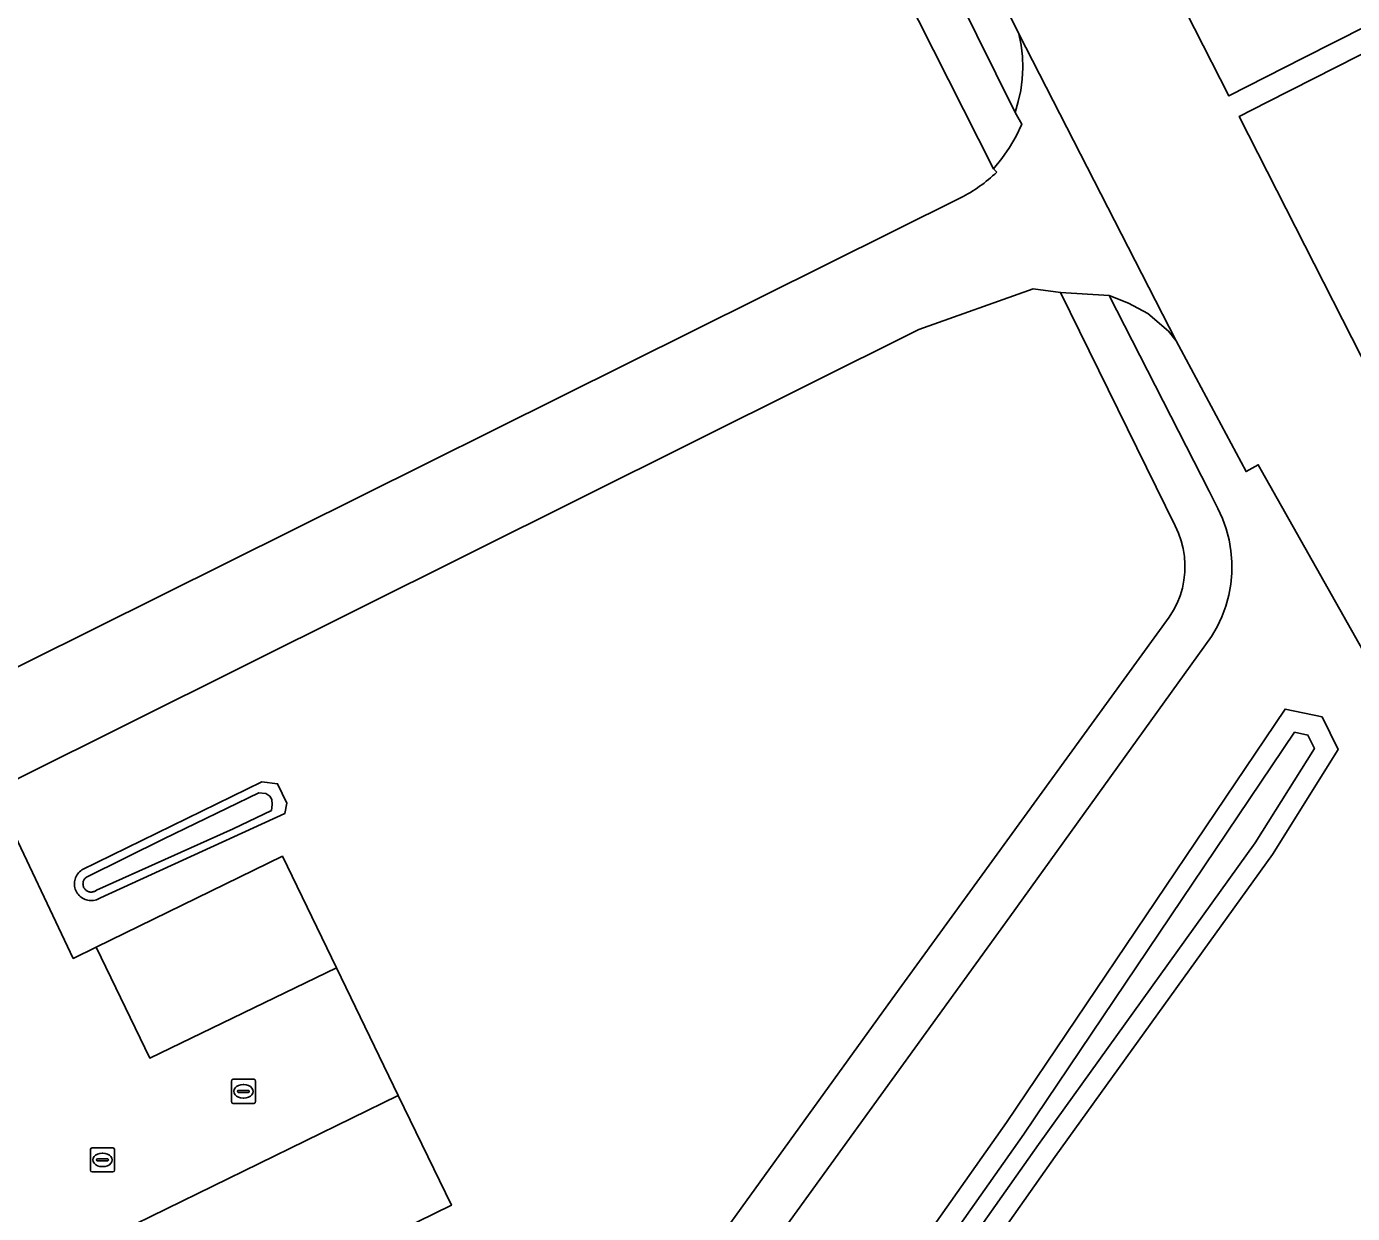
# Model space of a CAD drawing. Extents: x 158132 to 159664, y 385256 to 387218.
# Drawn here: x 159149 to 159204, y 386285 to 386334.2 of the extents above; entities that cross this region are included whole.
import ezdxf

# ---------------------------------------------------------------- set-up
doc = ezdxf.new("R2010")
doc.units = 0
for name, color, linetype in [('IMGEO_Berm_groen', 7, 'Continuous'), ('IMGEO_Groenvoorziening', 7, 'Continuous'), ('IMGEO_Kolk', 7, 'Continuous'), ('IMGEO_Oever', 7, 'Continuous'), ('IMGEO_Parkeervlak_open', 7, 'Continuous'), ('IMGEO_Rijbaan_lokaal_gesloten', 7, 'Continuous'), ('IMGEO_Rijbaan_lokaal_open', 7, 'Continuous'), ('IMGEO_Voetpad_open', 7, 'Continuous'), ('IMGEO_Waterloop', 7, 'Continuous')]:
    doc.layers.add(name, color=color, linetype=linetype)

msp = doc.modelspace()

# ---------------------------------------------------------------- linework, layer by layer
at = {"layer": 'IMGEO_Berm_groen'}
msp.add_lwpolyline([(159168.193, 386377.49), (159168.141, 386377.563), (159166.906, 386376.922), (159170.707, 386369.399), (159179.672, 386351.536), (159189.999, 386330.668), (159190.136, 386331.121), (159190.235, 386331.583), (159190.296, 386332.051), (159190.319, 386332.523), (159190.303, 386332.996), (159190.249, 386333.465), (159190.157, 386333.929), (159184.879, 386344.72), (159177.973, 386358.291), (159173.689, 386366.918), (159169.971, 386374.315), (159168.768, 386376.574)], close=True, dxfattribs=at)
at = {"layer": 'IMGEO_Groenvoorziening'}
for points in [[(159189.241, 386328.198), (159189.105, 386328.339), (159186.001, 386334.477), (159175.768, 386354.886), (159169.365, 386367.686)], [(159158.608, 386354.428), (159105.953, 386328.242), (159106.738, 386326.663), (159107.337, 386323.246), (159120.07, 386297.644), (159126.002, 386300.637), (159115.808, 386320.841), (159119.244, 386322.574), (159116.412, 386328.188), (159119.201, 386329.595), (159122.033, 386323.981), (159122.863, 386324.4), (159133.085, 386304.138), (159144.653, 386309.856), (159146.313, 386306.52), (159187.744, 386327.14)], [(159193.173, 386342.533), (159198.857, 386331.358), (159201.951, 386332.932), (159208.455, 386336.24)], [(159207.849, 386334.862), (159202.383, 386332.082), (159200.448, 386331.098), (159199.289, 386330.508), (159207.064, 386315.221)], [(159196.39, 386309.759), (159196.565, 386310.04), (159196.715, 386310.335), (159196.838, 386310.643), (159196.932, 386310.96), (159196.997, 386311.285), (159197.033, 386311.614), (159197.039, 386311.945), (159197.015, 386312.275), (159196.962, 386312.602), (159196.879, 386312.923), (159196.768, 386313.235), (159196.629, 386313.536), (159191.885, 386323.216), (159190.748, 386323.367), (159186.019, 386321.678), (159148.667, 386303.059)], [(159204.731, 386307.817), (159200.077, 386316.074), (159199.574, 386315.789), (159196.678, 386321.21), (159196.364, 386321.606), (159195.497, 386322.34), (159194.694, 386322.764), (159193.902, 386323.084), (159198.038, 386314.973), (159198.395, 386314.26), (159198.59, 386313.845), (159198.747, 386313.412), (159198.865, 386312.966), (159198.944, 386312.51), (159198.983, 386312.048), (159198.981, 386311.583), (159198.938, 386311.119), (159198.855, 386310.66), (159198.732, 386310.21), (159198.571, 386309.772), (159198.373, 386309.351), (159198.138, 386308.948), (159189.781, 386297.34), (159177.033, 386279.71)], [(159108.848, 386282.056), (159117.567, 386273.343), (159130.648, 386260.403), (159140.343, 386250.704), (159148.101, 386242.94), (159161.049, 386260.864), (159173.188, 386277.68), (159184.907, 386293.934), (159196.39, 386309.759)], [(159148.09, 386301.717), (159150.98, 386295.609), (159151.929, 386296.073), (159159.646, 386299.844), (159161.883, 386295.226), (159164.449, 386289.929), (159166.651, 386285.382), (159145.544, 386275.043)]]:
    msp.add_lwpolyline(points, dxfattribs=at)
for points in [[(159165.33, 386250), (159161.327, 386244.313), (159159.507, 386243.797), (159159.345, 386244.053), (159158.827, 386244.873), (159162.396, 386250), (159170.003, 386260.929), (159189.652, 386288.81), (159201.189, 386305.946), (159202.72, 386305.624), (159203.385, 386304.266), (159200.668, 386299.926), (159191.667, 386287.402), (159171.809, 386259.206)], [(159152.108, 386298.121), (159152.056, 386298.09), (159152.001, 386298.064), (159151.945, 386298.042), (159151.886, 386298.026), (159151.827, 386298.015), (159151.767, 386298.009), (159151.706, 386298.008), (159151.646, 386298.012), (159151.586, 386298.022), (159151.527, 386298.037), (159151.47, 386298.057), (159151.415, 386298.081), (159151.362, 386298.111), (159151.312, 386298.145), (159151.265, 386298.183), (159151.222, 386298.225), (159151.182, 386298.271), (159151.147, 386298.32), (159151.116, 386298.372), (159151.089, 386298.426), (159151.067, 386298.482), (159151.051, 386298.541), (159151.039, 386298.6), (159151.033, 386298.66), (159151.032, 386298.721), (159151.036, 386298.781), (159151.045, 386298.841), (159151.06, 386298.9), (159151.08, 386298.957), (159151.104, 386299.012), (159151.133, 386299.065), (159151.167, 386299.115), (159151.205, 386299.162), (159151.247, 386299.206), (159151.292, 386299.246), (159151.341, 386299.282), (159158.798, 386302.932), (159159.448, 386302.852), (159159.831, 386302.052), (159159.754, 386301.623)]]:
    msp.add_lwpolyline(points, close=True, dxfattribs=at)
msp.add_arc((159185.086, 386332.489), 5.973, 296.4241, 314.0772, dxfattribs=at)
at = {"layer": 'IMGEO_Kolk'}
for p, q in [((159157.534, 386289.676), (159157.534, 386290.528)), ((159157.609, 386290.602), (159158.461, 386290.602)), ((159158.022, 386290.382), (159158.047, 386290.382)), ((159158.535, 386290.528), (159158.535, 386289.676)), ((159157.793, 386290.096), (159157.793, 386290.108)), ((159158.231, 386290.059), (159157.833, 386290.059)), ((159157.836, 386290.145), (159158.234, 386290.145)), ((159158.045, 386289.822), (159158.02, 386289.822)), ((159158.277, 386290.108), (159158.277, 386290.096)), ((159158.461, 386289.602), (159157.609, 386289.602)), ((159151.694, 386286.836), (159151.694, 386287.688)), ((159151.769, 386287.762), (159152.621, 386287.762)), ((159152.182, 386287.542), (159152.207, 386287.542)), ((159152.695, 386287.688), (159152.695, 386286.836)), ((159151.953, 386287.256), (159151.953, 386287.268)), ((159152.391, 386287.219), (159151.993, 386287.219)), ((159151.996, 386287.305), (159152.394, 386287.305)), ((159152.437, 386287.268), (159152.437, 386287.256)), ((159152.621, 386286.762), (159151.769, 386286.762)), ((159152.205, 386286.982), (159152.18, 386286.982))]:
    msp.add_line(p, q, dxfattribs=at)
for points in [[(159157.534, 386289.676), (159157.534, 386290.528)], [(159157.609, 386290.602), (159158.461, 386290.602)], [(159158.535, 386290.528), (159158.535, 386289.676)], [(159158.461, 386289.602), (159157.609, 386289.602)], [(159151.694, 386286.836), (159151.694, 386287.688)], [(159151.769, 386287.762), (159152.621, 386287.762)], [(159152.695, 386287.688), (159152.695, 386286.836)], [(159152.621, 386286.762), (159151.769, 386286.762)]]:
    msp.add_lwpolyline(points, dxfattribs=at)
for centre, radius, start, end in [((159157.611, 386290.526), 0.0765, 91.552, 178.448), ((159157.611, 386290.526), 0.0765, 91.552, 178.448), ((159158.459, 386290.526), 0.0765, 1.552, 88.448), ((159158.459, 386290.526), 0.0765, 1.552, 88.448), ((159157.833, 386290.105), 0.0403, 85.8775, 175.7526), ((159157.83, 386290.095), 0.0366, 178.938, 274.7102), ((159158.234, 386290.102), 0.043, 264.8664, 352.4533), ((159158.238, 386290.107), 0.0386, 1.7309, 96.639), ((159157.611, 386289.678), 0.0765, 181.552, 268.448), ((159157.611, 386289.678), 0.0765, 181.552, 268.448), ((159158.459, 386289.678), 0.0765, 271.552, 358.448), ((159158.459, 386289.678), 0.0765, 271.552, 358.448), ((159151.771, 386287.686), 0.0765, 91.552, 178.448), ((159151.771, 386287.686), 0.0765, 91.552, 178.448), ((159152.619, 386287.686), 0.0765, 1.552, 88.448), ((159152.619, 386287.686), 0.0765, 1.552, 88.448), ((159151.993, 386287.265), 0.0403, 85.8775, 175.7526), ((159151.99, 386287.255), 0.0366, 178.938, 274.7102), ((159152.394, 386287.262), 0.043, 264.8664, 352.4533), ((159152.398, 386287.267), 0.0386, 1.7309, 96.639), ((159151.771, 386286.838), 0.0765, 181.552, 268.448), ((159151.771, 386286.838), 0.0765, 181.552, 268.448), ((159152.619, 386286.838), 0.0765, 271.552, 358.448), ((159152.619, 386286.838), 0.0765, 271.552, 358.448)]:
    msp.add_arc(centre, radius, start, end, dxfattribs=at)
for centre, major_axis, ratio, start_param, end_param in [((159158.021, 386290.102), (-0.387, 0.002), 0.722429, 4.712389, 7.853982), ((159158.046, 386290.102), (-0.39, 0.002), 0.717154, 1.570796, 4.712389), ((159152.181, 386287.262), (-0.387, 0.002), 0.722429, 4.712389, 7.853982), ((159152.206, 386287.262), (-0.39, 0.002), 0.717154, 1.570796, 4.712389)]:
    msp.add_ellipse(centre, major_axis=major_axis, ratio=ratio, start_param=start_param, end_param=end_param, dxfattribs=at)
at = {"layer": 'IMGEO_Oever'}
for points in [[(159165.33, 386250), (159171.809, 386259.206), (159191.667, 386287.402), (159200.668, 386299.926), (159203.385, 386304.266), (159202.72, 386305.624), (159201.189, 386305.946), (159189.652, 386288.81), (159170.003, 386260.929), (159162.396, 386250), (159158.827, 386244.873), (159159.345, 386244.053), (159159.507, 386243.797), (159161.327, 386244.313)], [(159159.89, 386244.799), (159159.858, 386244.85), (159163.101, 386249.509), (159170.707, 386260.436), (159190.36, 386288.322), (159201.579, 386304.986), (159202.133, 386304.869), (159202.403, 386304.317), (159199.954, 386300.405), (159190.967, 386287.9), (159171.106, 386259.701), (159164.627, 386250.495), (159160.8, 386245.057)], [(159158.798, 386302.932), (159151.341, 386299.282), (159151.292, 386299.246), (159151.247, 386299.206), (159151.205, 386299.162), (159151.167, 386299.115), (159151.133, 386299.065), (159151.104, 386299.012), (159151.08, 386298.957), (159151.06, 386298.9), (159151.045, 386298.841), (159151.036, 386298.781), (159151.032, 386298.721), (159151.033, 386298.66), (159151.039, 386298.6), (159151.051, 386298.541), (159151.067, 386298.482), (159151.089, 386298.426), (159151.116, 386298.372), (159151.147, 386298.32), (159151.182, 386298.271), (159151.222, 386298.225), (159151.265, 386298.183), (159151.312, 386298.145), (159151.362, 386298.111), (159151.415, 386298.081), (159151.47, 386298.057), (159151.527, 386298.037), (159151.586, 386298.022), (159151.646, 386298.012), (159151.706, 386298.008), (159151.767, 386298.009), (159151.827, 386298.015), (159151.886, 386298.026), (159151.945, 386298.042), (159152.001, 386298.064), (159152.056, 386298.09), (159152.108, 386298.121), (159159.754, 386301.623), (159159.831, 386302.052), (159159.448, 386302.852)], [(159159.193, 386301.747), (159157.606, 386300.986), (159151.944, 386298.436), (159151.889, 386298.403), (159151.86, 386298.389), (159151.834, 386298.379), (159151.807, 386298.372), (159151.777, 386298.366), (159151.746, 386298.363), (159151.715, 386298.362), (159151.687, 386298.364), (159151.659, 386298.369), (159151.629, 386298.376), (159151.6, 386298.387), (159151.573, 386298.398), (159151.549, 386298.412), (159151.523, 386298.43), (159151.501, 386298.448), (159151.48, 386298.468), (159151.46, 386298.491), (159151.444, 386298.514), (159151.427, 386298.542), (159151.413, 386298.57), (159151.404, 386298.593), (159151.396, 386298.623), (159151.39, 386298.653), (159151.387, 386298.681), (159151.386, 386298.712), (159151.388, 386298.743), (159151.393, 386298.771), (159151.399, 386298.798), (159151.41, 386298.827), (159151.422, 386298.856), (159151.435, 386298.88), (159151.452, 386298.904), (159151.471, 386298.928), (159151.493, 386298.951), (159151.515, 386298.97), (159151.526, 386298.979), (159154.732, 386300.573), (159158.666, 386302.475), (159158.96, 386302.447), (159159.123, 386302.343), (159159.205, 386302.192), (159159.219, 386301.993)]]:
    msp.add_lwpolyline(points, close=True, dxfattribs=at)
at = {"layer": 'IMGEO_Parkeervlak_open'}
for points in [[(159159.646, 386299.844), (159151.929, 386296.073), (159154.152, 386291.482), (159161.883, 386295.226)], [(159166.651, 386285.382), (159164.449, 386289.929), (159143.317, 386279.598), (159145.544, 386275.043)]]:
    msp.add_lwpolyline(points, close=True, dxfattribs=at)
at = {"layer": 'IMGEO_Rijbaan_lokaal_gesloten'}
for points in [[(159184.879, 386344.72), (159190.157, 386333.929), (159196.678, 386321.21), (159199.574, 386315.789), (159200.077, 386316.074), (159204.731, 386307.817), (159205.329, 386306.689), (159210.125, 386309.329), (159207.064, 386315.221), (159199.289, 386330.508), (159200.448, 386331.098), (159202.383, 386332.082), (159207.849, 386334.862), (159210.613, 386329.132), (159214.323, 386326.185), (159214.996, 386327.112), (159211.53, 386329.865), (159208.455, 386336.24), (159201.951, 386332.932), (159198.857, 386331.358), (159193.173, 386342.533)], [(159148.667, 386303.059), (159186.019, 386321.678), (159190.748, 386323.367), (159191.885, 386323.216), (159193.902, 386323.084), (159194.694, 386322.764), (159195.497, 386322.34), (159196.364, 386321.606), (159196.678, 386321.21), (159190.157, 386333.929), (159190.249, 386333.465), (159190.303, 386332.996), (159190.319, 386332.523), (159190.296, 386332.051), (159190.235, 386331.583), (159190.136, 386331.121), (159189.999, 386330.668), (159190.281, 386330.18), (159190.042, 386329.687), (159189.765, 386329.214), (159189.452, 386328.763), (159189.105, 386328.339), (159189.241, 386328.198)], [(159187.744, 386327.14), (159146.313, 386306.52), (159132.873, 386299.831), (159121.739, 386294.29), (159119.874, 386293.362), (159110.158, 386288.526)]]:
    msp.add_lwpolyline(points, dxfattribs=at)
msp.add_arc((159185.086, 386332.489), 5.973, 296.4241, 314.0772, dxfattribs=at)
at = {"layer": 'IMGEO_Rijbaan_lokaal_open'}
msp.add_lwpolyline([(159164.449, 386289.929), (159161.883, 386295.226), (159154.152, 386291.482), (159151.929, 386296.073), (159150.98, 386295.609), (159148.09, 386301.717), (159148.667, 386303.059), (159147.686, 386302.57), (159143.713, 386300.59), (159142.345, 386299.908), (159143.804, 386299.576), (159146.826, 386293.504), (159146.258, 386293.231), (159148.444, 386288.717), (159140.694, 386284.963), (159143.317, 386279.598)], close=True, dxfattribs=at)
at = {"layer": 'IMGEO_Voetpad_open'}
msp.add_lwpolyline([(159168.141, 386377.563), (159167.991, 386377.773), (159167.766, 386378.038), (159167.521, 386378.285), (159167.256, 386378.51), (159166.925, 386378.739), (159166.134, 386378.388), (159165.626, 386379.459), (159165.359, 386380.029), (159163.452, 386380.131), (159163.425, 386379.653), (159169.365, 386367.686), (159175.768, 386354.886), (159186.001, 386334.477), (159189.105, 386328.339), (159189.452, 386328.763), (159189.765, 386329.214), (159190.042, 386329.687), (159190.281, 386330.18), (159189.999, 386330.668), (159179.672, 386351.536), (159170.707, 386369.399), (159166.906, 386376.922)], close=True, dxfattribs=at)
msp.add_lwpolyline([(159177.033, 386279.71), (159189.781, 386297.34), (159198.138, 386308.948), (159198.373, 386309.351), (159198.571, 386309.772), (159198.732, 386310.21), (159198.855, 386310.66), (159198.938, 386311.119), (159198.981, 386311.583), (159198.983, 386312.048), (159198.944, 386312.51), (159198.865, 386312.966), (159198.747, 386313.412), (159198.59, 386313.845), (159198.395, 386314.26), (159198.038, 386314.973), (159193.902, 386323.084), (159191.885, 386323.216), (159196.629, 386313.536), (159196.768, 386313.235), (159196.879, 386312.923), (159196.962, 386312.602), (159197.015, 386312.275), (159197.039, 386311.945), (159197.033, 386311.614), (159196.997, 386311.285), (159196.932, 386310.96), (159196.838, 386310.643), (159196.715, 386310.335), (159196.565, 386310.04), (159196.39, 386309.759), (159184.907, 386293.934), (159173.188, 386277.68)], dxfattribs=at)
at = {"layer": 'IMGEO_Waterloop'}
for points in [[(159159.89, 386244.799), (159160.8, 386245.057), (159164.627, 386250.495), (159171.106, 386259.701), (159190.967, 386287.9), (159199.954, 386300.405), (159202.403, 386304.317), (159202.133, 386304.869), (159201.579, 386304.986), (159190.36, 386288.322), (159170.707, 386260.436), (159163.101, 386249.509), (159159.858, 386244.85)], [(159159.193, 386301.747), (159159.219, 386301.993), (159159.205, 386302.192), (159159.123, 386302.343), (159158.96, 386302.447), (159158.666, 386302.475), (159154.732, 386300.573), (159151.526, 386298.979), (159151.515, 386298.97), (159151.493, 386298.951), (159151.471, 386298.928), (159151.452, 386298.904), (159151.435, 386298.88), (159151.422, 386298.856), (159151.41, 386298.827), (159151.399, 386298.798), (159151.393, 386298.771), (159151.388, 386298.743), (159151.386, 386298.712), (159151.387, 386298.681), (159151.39, 386298.653), (159151.396, 386298.623), (159151.404, 386298.593), (159151.413, 386298.57), (159151.427, 386298.542), (159151.444, 386298.514), (159151.46, 386298.491), (159151.48, 386298.468), (159151.501, 386298.448), (159151.523, 386298.43), (159151.549, 386298.412), (159151.573, 386298.398), (159151.6, 386298.387), (159151.629, 386298.376), (159151.659, 386298.369), (159151.687, 386298.364), (159151.715, 386298.362), (159151.746, 386298.363), (159151.777, 386298.366), (159151.807, 386298.372), (159151.834, 386298.379), (159151.86, 386298.389), (159151.889, 386298.403), (159151.944, 386298.436), (159157.606, 386300.986)]]:
    msp.add_lwpolyline(points, close=True, dxfattribs=at)

doc.saveas('drawing.dxf')
